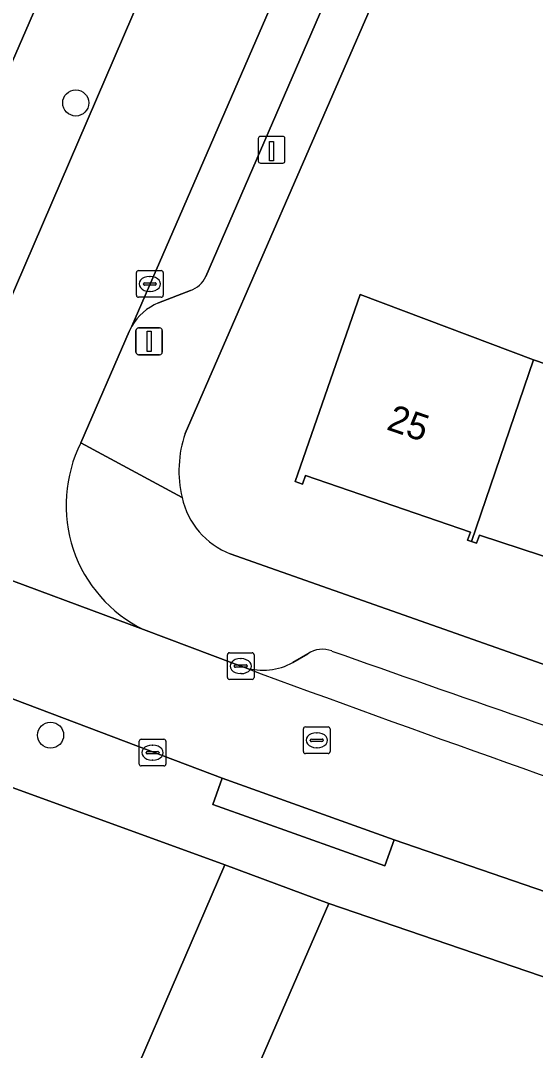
# Model space of a CAD drawing. Extents: x 162803 to 163818, y 381639 to 382475.
# Drawn here: x 163591.98 to 163611.27, y 381780.37 to 381818.96 of the extents above; entities that cross this region are included whole.
import ezdxf

# ---------------------------------------------------------------- set-up
doc = ezdxf.new("R2010")
doc.units = 0
for name, color, linetype in [('IMGEO_Boom', 7, 'Continuous'), ('IMGEO_Erf', 7, 'Continuous'), ('IMGEO_Kolk', 7, 'Continuous'), ('IMGEO_Laadpaal', 7, 'Continuous'), ('IMGEO_Lichtmast', 7, 'Continuous'), ('IMGEO_Pand', 7, 'Continuous'), ('IMGEO_Pand_nummerreeks', 7, 'Continuous'), ('IMGEO_Parkeervlak_open', 7, 'Continuous'), ('IMGEO_Rijbaan_lokaal_open', 7, 'Continuous'), ('IMGEO_Rioolput', 7, 'Continuous'), ('IMGEO_Voetpad_open', 7, 'Continuous')]:
    doc.layers.add(name, color=color, linetype=linetype)

msp = doc.modelspace()

# ---------------------------------------------------------------- linework, layer by layer
at = {"layer": 'IMGEO_Boom'}
for centre in [(163594.048, 381815.876), (163593.106, 381792.187)]:
    msp.add_circle(centre, 0.489, dxfattribs=at)
at = {"layer": 'IMGEO_Erf'}
for points in [[(163587.032, 381806.781), (163596.149, 381827.745), (163596.052, 381827.789), (163594.878, 381825.079), (163591.627, 381826.48), (163592.801, 381829.19), (163592.518, 381829.388), (163589.831, 381823.205), (163586.311, 381824.735), (163588.998, 381830.918), (163586.998, 381831.762), (163585.253, 381827.584), (163583.285, 381828.405), (163576.962, 381831.045)], [(163606.761, 381823.287), (163598.148, 381803.489)], [(163615.349, 381797.653), (163609.173, 381799.68), (163609.07, 381799.38), (163608.879, 381799.445), (163608.734, 381799.495), (163608.837, 381799.794), (163602.662, 381801.915), (163602.547, 381801.597), (163602.272, 381801.697), (163604.703, 381808.696)], [(163604.703, 381808.696), (163611.207, 381806.253), (163617.698, 381804.028), (163624.189, 381801.803), (163624.389, 381801.734), (163625.34, 381804.507), (163631.629, 381802.351), (163632.539, 381805.006)], [(163599.836, 381798.985), (163623.433, 381790.666), (163635.147, 381786.792), (163641.964, 381784.708), (163642.811, 381784.656), (163643.643, 381784.824)], [(163637.177, 381774.637), (163617.902, 381780.975), (163603.532, 381785.876), (163587.927, 381750), (163586.254, 381746.19), (163590.638, 381744.904), (163602.925, 381741.828), (163621.14, 381737.802)]]:
    msp.add_lwpolyline(points, dxfattribs=at)
msp.add_lwpolyline([(163599.635, 381787.326), (163589.771, 381790.916), (163584.228, 381793.059), (163583.345, 381790.766), (163580.279, 381791.819), (163581.187, 381794.234), (163573.895, 381797.053), (163559.941, 381802.767), (163558.59, 381803.327), (163550.18, 381784.203), (163540.09, 381760.758), (163559.284, 381754.018), (163572.94, 381750), (163582.254, 381747.105)], close=True, dxfattribs=at)
for centre, radius, start, end in [((163602.224, 381802.091), 4.309, 161.0741, 193.4369), ((163600.888, 381801.71), 2.921, 192.2608, 248.9014)]:
    msp.add_arc(centre, radius, start, end, dxfattribs=at)
at = {"layer": 'IMGEO_Kolk'}
for p, q in [((163596.323, 381808.669), (163596.323, 381809.521)), ((163596.398, 381809.595), (163597.25, 381809.595)), ((163597.324, 381809.521), (163597.324, 381808.669)), ((163596.582, 381809.089), (163596.582, 381809.101)), ((163596.625, 381809.138), (163597.023, 381809.138)), ((163596.811, 381809.375), (163596.836, 381809.375)), ((163597.066, 381809.101), (163597.066, 381809.089)), ((163597.02, 381809.052), (163596.622, 381809.052)), ((163596.834, 381808.815), (163596.809, 381808.815)), ((163597.25, 381808.595), (163596.398, 381808.595)), ((163599.806, 381795.274), (163600.658, 381795.274)), ((163599.731, 381794.348), (163599.731, 381795.2)), ((163600.219, 381795.054), (163600.244, 381795.054)), ((163600.732, 381795.2), (163600.732, 381794.348)), ((163599.99, 381794.768), (163599.99, 381794.78)), ((163600.428, 381794.731), (163600.03, 381794.731)), ((163600.033, 381794.817), (163600.431, 381794.817)), ((163600.242, 381794.494), (163600.217, 381794.494)), ((163600.474, 381794.78), (163600.474, 381794.768)), ((163600.658, 381794.274), (163599.806, 381794.274)), ((163596.425, 381791.106), (163596.425, 381791.958)), ((163596.5, 381792.032), (163597.352, 381792.032)), ((163596.913, 381791.812), (163596.938, 381791.812)), ((163597.426, 381791.958), (163597.426, 381791.106)), ((163596.684, 381791.526), (163596.684, 381791.538)), ((163597.122, 381791.489), (163596.724, 381791.489)), ((163596.727, 381791.575), (163597.125, 381791.575)), ((163597.168, 381791.538), (163597.168, 381791.526)), ((163597.352, 381791.032), (163596.5, 381791.032)), ((163596.936, 381791.252), (163596.911, 381791.252))]:
    msp.add_line(p, q, dxfattribs=at)
for points in [[(163596.323, 381808.669), (163596.323, 381809.521)], [(163596.398, 381809.595), (163597.25, 381809.595)], [(163597.324, 381809.521), (163597.324, 381808.669)], [(163597.25, 381808.595), (163596.398, 381808.595)], [(163599.806, 381795.274), (163600.658, 381795.274)], [(163599.731, 381794.348), (163599.731, 381795.2)], [(163600.732, 381795.2), (163600.732, 381794.348)], [(163600.658, 381794.274), (163599.806, 381794.274)], [(163596.425, 381791.106), (163596.425, 381791.958)], [(163596.5, 381792.032), (163597.352, 381792.032)], [(163597.426, 381791.958), (163597.426, 381791.106)], [(163597.352, 381791.032), (163596.5, 381791.032)]]:
    msp.add_lwpolyline(points, dxfattribs=at)
for centre, radius, start, end in [((163596.4, 381809.519), 0.0765, 91.552, 178.448), ((163596.4, 381809.519), 0.0765, 91.552, 178.448), ((163597.248, 381809.519), 0.0765, 1.552, 88.448), ((163597.248, 381809.519), 0.0765, 1.552, 88.448), ((163596.622, 381809.098), 0.0403, 85.8775, 175.7526), ((163597.027, 381809.1), 0.0386, 1.7309, 96.639), ((163596.619, 381809.088), 0.0366, 178.938, 274.7102), ((163597.023, 381809.095), 0.043, 264.8664, 352.4533), ((163596.4, 381808.671), 0.0765, 181.552, 268.448), ((163596.4, 381808.671), 0.0765, 181.552, 268.448), ((163597.248, 381808.671), 0.0765, 271.552, 358.448), ((163597.248, 381808.671), 0.0765, 271.552, 358.448), ((163599.808, 381795.198), 0.0765, 91.552, 178.448), ((163599.808, 381795.198), 0.0765, 91.552, 178.448), ((163600.656, 381795.198), 0.0765, 1.552, 88.448), ((163600.656, 381795.198), 0.0765, 1.552, 88.448), ((163600.03, 381794.777), 0.0403, 85.8775, 175.7526), ((163600.027, 381794.767), 0.0366, 178.938, 274.7102), ((163600.431, 381794.774), 0.043, 264.8664, 352.4533), ((163600.435, 381794.779), 0.0386, 1.7309, 96.639), ((163599.808, 381794.35), 0.0765, 181.552, 268.448), ((163599.808, 381794.35), 0.0765, 181.552, 268.448), ((163600.656, 381794.35), 0.0765, 271.552, 358.448), ((163600.656, 381794.35), 0.0765, 271.552, 358.448), ((163596.502, 381791.956), 0.0765, 91.552, 178.448), ((163596.502, 381791.956), 0.0765, 91.552, 178.448), ((163597.35, 381791.956), 0.0765, 1.552, 88.448), ((163597.35, 381791.956), 0.0765, 1.552, 88.448), ((163596.724, 381791.535), 0.0403, 85.8775, 175.7526), ((163596.721, 381791.525), 0.0366, 178.938, 274.7102), ((163597.125, 381791.532), 0.043, 264.8664, 352.4533), ((163597.129, 381791.537), 0.0386, 1.7309, 96.639), ((163596.502, 381791.108), 0.0765, 181.552, 268.448), ((163596.502, 381791.108), 0.0765, 181.552, 268.448), ((163597.35, 381791.108), 0.0765, 271.552, 358.448), ((163597.35, 381791.108), 0.0765, 271.552, 358.448)]:
    msp.add_arc(centre, radius, start, end, dxfattribs=at)
for centre, major_axis, ratio, start_param, end_param in [((163596.81, 381809.095), (-0.387, 0.002), 0.722429, 4.712389, 7.853982), ((163596.835, 381809.095), (-0.39, 0.002), 0.717154, 1.570796, 4.712389), ((163600.218, 381794.774), (-0.387, 0.002), 0.722429, 4.712389, 7.853982), ((163600.243, 381794.774), (-0.39, 0.002), 0.717154, 1.570796, 4.712389), ((163596.912, 381791.532), (-0.387, 0.002), 0.722429, 4.712389, 7.853982), ((163596.937, 381791.532), (-0.39, 0.002), 0.717154, 1.570796, 4.712389)]:
    msp.add_ellipse(centre, major_axis=major_axis, ratio=ratio, start_param=start_param, end_param=end_param, dxfattribs=at)
at = {"layer": 'IMGEO_Laadpaal'}
for p, q in [((163600.888, 381814.54), (163600.888, 381813.699)), ((163600.888, 381814.54), (163600.888, 381813.699)), ((163601.804, 381814.624), (163600.963, 381814.624)), ((163601.804, 381814.624), (163600.963, 381814.624)), ((163601.888, 381813.708), (163601.888, 381814.549)), ((163601.888, 381813.708), (163601.888, 381814.549)), ((163600.972, 381813.624), (163601.813, 381813.624)), ((163600.972, 381813.624), (163601.813, 381813.624))]:
    msp.add_line(p, q, dxfattribs=at)
msp.add_lwpolyline([(163601.303, 381814.437), (163601.463, 381814.437), (163601.463, 381813.704), (163601.303, 381813.704), (163601.303, 381814.437)], dxfattribs=at)
for centre, start, end in [((163600.966, 381814.546), 92.4484, 184.2845), ((163600.966, 381814.546), 92.4484, 184.2845), ((163601.81, 381814.546), 2.4484, 94.2845), ((163601.81, 381814.546), 2.4484, 94.2845), ((163600.966, 381813.702), 182.4484, 274.2845), ((163600.966, 381813.702), 182.4484, 274.2845), ((163601.81, 381813.702), 272.4484, 4.2845), ((163601.81, 381813.702), 272.4484, 4.2845)]:
    msp.add_arc(centre, 0.0779, start, end, dxfattribs=at)
at = {"layer": 'IMGEO_Lichtmast'}
for p, q in [((163596.302, 381806.544), (163596.302, 381807.344)), ((163596.302, 381807.344), (163596.302, 381806.544)), ((163596.402, 381807.444), (163597.192, 381807.444)), ((163597.192, 381807.444), (163596.402, 381807.444)), ((163597.292, 381807.344), (163597.292, 381806.544)), ((163597.292, 381806.544), (163597.292, 381807.344)), ((163597.192, 381806.444), (163596.402, 381806.444)), ((163596.402, 381806.444), (163597.192, 381806.444))]:
    msp.add_line(p, q, dxfattribs=at)
msp.add_lwpolyline([(163596.722, 381807.319), (163596.872, 381807.319), (163596.872, 381806.569), (163596.722, 381806.569), (163596.722, 381807.319)], dxfattribs=at)
for centre, start, end in [((163596.402, 381807.344), 90, 180), ((163596.402, 381807.344), 90, 180), ((163597.192, 381807.344), 0, 90), ((163597.192, 381807.344), 360, 90), ((163596.402, 381806.544), 180, 270), ((163596.402, 381806.544), 180, 270), ((163597.192, 381806.544), 270, 0), ((163597.192, 381806.544), 270, 0)]:
    msp.add_arc(centre, 0.1, start, end, dxfattribs=at)
at = {"layer": 'IMGEO_Pand'}
for points in [[(163611.207, 381806.253), (163604.703, 381808.696), (163602.272, 381801.697), (163602.547, 381801.597), (163602.662, 381801.915), (163608.837, 381799.794), (163608.734, 381799.495), (163608.879, 381799.445)], [(163617.698, 381804.028), (163611.207, 381806.253), (163608.879, 381799.445), (163609.07, 381799.38), (163609.173, 381799.68), (163615.349, 381797.653), (163615.228, 381797.298), (163615.379, 381797.246)]]:
    msp.add_lwpolyline(points, close=True, dxfattribs=at)
at = {"layer": 'IMGEO_Parkeervlak_open'}
for points in [[(163638.775, 381905.586), (163596.148, 381807.508)], [(163598.925, 381809.379), (163607.726, 381829.683)], [(163597.147, 381808.384), (163598.346, 381808.843)], [(163602.743, 381795.238), (163602.184, 381794.907)]]:
    msp.add_lwpolyline(points, dxfattribs=at)
for centre, radius, start, end in [((163597.986, 381809.813), 1.035, 290.3751, 335.2079), ((163597.923, 381806.491), 2.046, 112.2983, 150.1952), ((163603.291, 381794.435), 0.972, 68.7253, 124.3179), ((163931.914, 382720.5), 981.673, 250.464, 252.242801), ((163601.055, 381796.984), 2.364, 253.6005, 298.5337), ((163886.042, 382567.698), 824.075, 249.718243, 252.617498)]:
    msp.add_arc(centre, radius, start, end, dxfattribs=at)
at = {"layer": 'IMGEO_Rijbaan_lokaal_open'}
for points in [[(163638.775, 381905.586), (163634.155, 381906.635), (163631.032, 381899.475), (163629.547, 381896.068), (163598.506, 381824.489), (163596.501, 381819.914), (163589.439, 381803.556)], [(163594.241, 381803.142), (163596.048, 381807.307), (163596.103, 381807.417), (163596.148, 381807.508), (163638.775, 381905.586)], [(163471.754, 381847.37), (163487.24, 381839.376), (163500, 381833.05), (163510.521, 381828.057), (163516.325, 381825.302), (163533.779, 381817.249), (163554.293, 381808.419), (163561.102, 381805.535), (163577.998, 381798.72), (163599.538, 381790.571), (163605.983, 381788.269), (163626.738, 381781.138), (163633.654, 381778.796), (163637.107, 381777.697), (163639.414, 381776.915)], [(163600.387, 381794.716), (163600.034, 381794.849), (163596.592, 381796.145), (163583.805, 381800.897), (163581.514, 381801.837), (163581.47, 381801.841), (163555.215, 381812.302), (163541.999, 381817.983), (163541.865, 381818.033), (163539.654, 381818.982), (163526.947, 381824.777), (163526.649, 381824.914), (163523.225, 381826.501), (163522.063, 381827.037)], [(163583.805, 381800.897), (163596.592, 381796.145)]]:
    msp.add_lwpolyline(points, dxfattribs=at)
for centre, radius, start, end in [((163598.863, 381800.801), 5.18, 153.1397, 244.0051), ((163886.042, 382567.698), 824.075, 249.718243, 252.617498)]:
    msp.add_arc(centre, radius, start, end, dxfattribs=at)
at = {"layer": 'IMGEO_Rioolput'}
for p, q in [((163602.578, 381791.571), (163602.578, 381792.423)), ((163602.653, 381792.497), (163603.505, 381792.497)), ((163603.066, 381792.277), (163603.091, 381792.277)), ((163603.579, 381792.423), (163603.579, 381791.571)), ((163602.837, 381791.991), (163602.837, 381792.003)), ((163603.275, 381791.954), (163602.877, 381791.954)), ((163602.88, 381792.04), (163603.278, 381792.04)), ((163603.321, 381792.003), (163603.321, 381791.991)), ((163603.505, 381791.497), (163602.653, 381791.497)), ((163603.089, 381791.717), (163603.064, 381791.717))]:
    msp.add_line(p, q, dxfattribs=at)
for points in [[(163602.578, 381791.571), (163602.578, 381792.423)], [(163602.653, 381792.497), (163603.505, 381792.497)], [(163603.579, 381792.423), (163603.579, 381791.571)], [(163603.505, 381791.497), (163602.653, 381791.497)]]:
    msp.add_lwpolyline(points, dxfattribs=at)
for centre, radius, start, end in [((163602.655, 381792.421), 0.0765, 91.552, 178.448), ((163602.655, 381792.421), 0.0765, 91.552, 178.448), ((163603.503, 381792.421), 0.0765, 1.552, 88.448), ((163603.503, 381792.421), 0.0765, 1.552, 88.448), ((163602.877, 381792), 0.0403, 85.8775, 175.7526), ((163602.874, 381791.99), 0.0366, 178.938, 274.7102), ((163603.278, 381791.997), 0.043, 264.8664, 352.4533), ((163603.282, 381792.002), 0.0386, 1.7309, 96.639), ((163602.655, 381791.573), 0.0765, 181.552, 268.448), ((163602.655, 381791.573), 0.0765, 181.552, 268.448), ((163603.503, 381791.573), 0.0765, 271.552, 358.448), ((163603.503, 381791.573), 0.0765, 271.552, 358.448)]:
    msp.add_arc(centre, radius, start, end, dxfattribs=at)
for centre, major_axis, ratio, start_param, end_param in [((163603.065, 381791.997), (-0.387, 0.002), 0.722429, 4.712389, 7.853982), ((163603.09, 381791.997), (-0.39, 0.002), 0.717154, 1.570796, 4.712389)]:
    msp.add_ellipse(centre, major_axis=major_axis, ratio=ratio, start_param=start_param, end_param=end_param, dxfattribs=at)
at = {"layer": 'IMGEO_Voetpad_open'}
for points in [[(163598.148, 381803.489), (163606.761, 381823.287), (163607.315, 381824.559), (163642.997, 381906.578)], [(163629.547, 381896.068), (163626.431, 381897.379), (163596.726, 381829.072), (163596.149, 381827.745), (163587.032, 381806.781)], [(163585.73, 381805.43), (163589.439, 381803.556), (163596.501, 381819.914), (163595.365, 381820.389), (163597.378, 381824.981), (163598.506, 381824.489), (163629.547, 381896.068)], [(163471.095, 381844.434), (163479.944, 381839.844), (163480.949, 381839.322), (163479.327, 381836.591), (163481.822, 381835.232), (163483.419, 381838.041), (163491.148, 381834.032), (163500, 381829.751), (163510.339, 381824.751), (163514.191, 381822.919), (163535.946, 381813.079), (163554.407, 381804.897), (163558.59, 381803.327), (163559.941, 381802.767), (163573.895, 381797.053), (163581.187, 381794.234), (163580.279, 381791.819), (163583.345, 381790.766), (163584.228, 381793.059), (163589.771, 381790.916), (163599.635, 381787.326), (163603.532, 381785.876), (163617.902, 381780.975), (163637.177, 381774.637)], [(163607.726, 381829.683), (163598.925, 381809.379)], [(163638.124, 381774.067), (163639.414, 381776.915), (163637.107, 381777.697), (163633.654, 381778.796), (163626.738, 381781.138), (163605.983, 381788.269), (163605.633, 381787.29), (163599.188, 381789.592), (163599.538, 381790.571), (163577.998, 381798.72), (163561.102, 381805.535), (163560.647, 381804.451), (163553.808, 381807.302), (163554.293, 381808.419), (163533.779, 381817.249), (163516.325, 381825.302), (163515.879, 381824.362), (163510.075, 381827.117)], [(163598.346, 381808.843), (163597.147, 381808.384)], [(163596.148, 381807.508), (163596.103, 381807.417), (163596.048, 381807.307), (163594.241, 381803.142), (163598.033, 381801.09)], [(163598.033, 381801.09), (163594.241, 381803.142)], [(163643.643, 381784.824), (163642.811, 381784.656), (163641.964, 381784.708), (163635.147, 381786.792), (163623.433, 381790.666), (163599.836, 381798.985)], [(163596.592, 381796.145), (163600.034, 381794.849), (163600.387, 381794.716)], [(163602.184, 381794.907), (163602.743, 381795.238)]]:
    msp.add_lwpolyline(points, dxfattribs=at)
for points in [[(163605.983, 381788.269), (163599.538, 381790.571), (163599.188, 381789.592), (163605.633, 381787.29)], [(163603.532, 381785.876), (163599.635, 381787.326), (163582.254, 381747.105), (163586.254, 381746.19), (163587.927, 381750)]]:
    msp.add_lwpolyline(points, close=True, dxfattribs=at)
for centre, radius, start, end in [((163597.986, 381809.813), 1.035, 290.3751, 335.2079), ((163597.923, 381806.491), 2.046, 112.2983, 150.1952), ((163602.224, 381802.091), 4.309, 161.0741, 193.4369), ((163598.863, 381800.801), 5.18, 153.1397, 244.0051), ((163600.888, 381801.71), 2.921, 192.2608, 248.9014), ((163603.291, 381794.435), 0.972, 68.7253, 124.3179), ((163931.914, 382720.5), 981.673, 250.464, 252.242801), ((163601.055, 381796.984), 2.364, 253.6005, 298.5337)]:
    msp.add_arc(centre, radius, start, end, dxfattribs=at)

# ---------------------------------------------------------------- texts
at = {"layer": 'IMGEO_Pand_nummerreeks'}
msp.add_text('25', height=1, rotation=341.121, dxfattribs=at).set_placement((163605.654, 381803.653))

doc.saveas('drawing.dxf')
